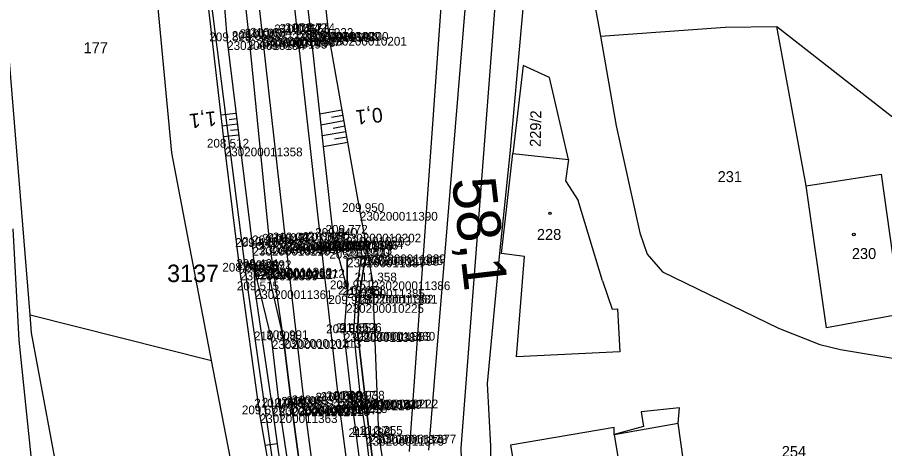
# Model space of a CAD drawing. Extents: x -563148 to -561712, y -1182311 to -1179502.
# Drawn here: x -562705.1 to -562585.8, y -1180311 to -1180251.7 of the extents above; entities that cross this region are included whole.
import ezdxf

# ---------------------------------------------------------------- set-up
doc = ezdxf.new("R2010")
doc.units = 0
for name, color, linetype in [('Vrstva 1', 7, 'Continuous'), ('Vrstva 13', 7, 'Continuous'), ('Vrstva 16', 7, 'Continuous'), ('Vrstva 4', 7, 'Continuous'), ('Vrstva 48', 7, 'Continuous'), ('Vrstva 49', 7, 'Continuous'), ('Vrstva 53', 7, 'Continuous'), ('Vrstva 55', 7, 'Continuous'), ('Vrstva 56', 7, 'Continuous'), ('Vrstva 57', 7, 'Continuous'), ('Vrstva 60', 7, 'Continuous'), ('Vrstva 61', 7, 'Continuous'), ('Vrstva 63', 7, 'Continuous'), ('Vrstva 7', 7, 'Continuous')]:
    doc.layers.add(name, color=color, linetype=linetype)

msp = doc.modelspace()

# ---------------------------------------------------------------- linework, layer by layer
at = {"layer": 'Vrstva 1'}
for points in [[(-562684.6, -1180089.77), (-562682.01, -1180113.42), (-562679.52, -1180136.02), (-562677.96, -1180150.24), (-562677.07, -1180158.3), (-562674.32, -1180183.28), (-562671.87, -1180205.48), (-562669.18, -1180229.92), (-562666.55, -1180253.83), (-562663.38, -1180282.45), (-562660.88, -1180304.41), (-562657.73, -1180328.53), (-562653.09, -1180356.9), (-562648.14, -1180380.43), (-562641.99, -1180404.16), (-562632.84, -1180433.4), (-562624.35, -1180457.45), (-562616.4, -1180478.66), (-562609.26, -1180497.36), (-562601.11, -1180519.01), (-562593.2, -1180541.01)], [(-562689.44, -1180090.3), (-562686.84, -1180113.86), (-562684.3, -1180136.88), (-562682.8, -1180150.56), (-562681.89, -1180158.81), (-562679.16, -1180183.55), (-562676.7, -1180205.89), (-562674.02, -1180230.17), (-562671.32, -1180254.48), (-562668.19, -1180282.59), (-562665.59, -1180304.98), (-562662.34, -1180329.4), (-562657.66, -1180357.66), (-562652.65, -1180381.24), (-562646.28, -1180405.63), (-562637.05, -1180434.8), (-562628.49, -1180458.75), (-562620.52, -1180479.9), (-562613.35, -1180498.59), (-562605.09, -1180520.3), (-562597.15, -1180542.18)]]:
    msp.add_lwpolyline(points, dxfattribs=at)
at = {"layer": 'Vrstva 13'}
for points in [[(-562644.89, -1180383.72), (-562643.64, -1180383.23), (-562643, -1180382.91), (-562642.51, -1180382.83), (-562644.28, -1180378.23), (-562646.24, -1180372.8), (-562648.73, -1180360.23), (-562652.88, -1180336.21), (-562654.27, -1180327.97), (-562656.62, -1180309.12), (-562658.29, -1180294.94), (-562657.98, -1180289.86), (-562657.19, -1180284.56), (-562657.76, -1180284.63), (-562658.5, -1180289.84), (-562658.82, -1180294.98), (-562657.87, -1180304.24), (-562657.07, -1180309.38), (-562654.81, -1180328.03), (-562653.33, -1180336.32), (-562649.29, -1180360.4), (-562646.79, -1180373), (-562644.74, -1180378.4), (-562643, -1180382.91)], [(-562655.44, -1180380.39), (-562655.44, -1180380.86), (-562656.7, -1180380.89), (-562657.79, -1180380.81), (-562658.61, -1180370.38), (-562660.78, -1180357.66), (-562664.59, -1180334.39), (-562664.85, -1180332.76), (-562668.98, -1180305.2), (-562670.05, -1180296.09), (-562672.37, -1180286.46), (-562670.71, -1180286.3), (-562668.45, -1180295.93), (-562667.29, -1180305.3), (-562663.92, -1180330.37), (-562663.15, -1180335.73), (-562659.41, -1180357.99), (-562656.87, -1180370.73), (-562656.21, -1180380.3), (-562655.44, -1180380.39)]]:
    msp.add_lwpolyline(points, dxfattribs=at)
at = {"layer": 'Vrstva 16'}
msp.add_lwpolyline([(-562657.76, -1180284.63), (-562659.7, -1180284.87), (-562659.7, -1180289.08)], dxfattribs=at)
at = {"layer": 'Vrstva 4'}
for points in [[(-562675.28, -1180160.14), (-562672.56, -1180182.79), (-562670.12, -1180205.33), (-562667.57, -1180229.29), (-562664.72, -1180253.74), (-562661.63, -1180281.88), (-562659.7, -1180289.08), (-562659.83, -1180291.12), (-562660.13, -1180295.12), (-562659.09, -1180304.26), (-562655.97, -1180328.16), (-562655.07, -1180334.5), (-562651.3, -1180356.53), (-562648.06, -1180373.04), (-562645.81, -1180378.74), (-562644.11, -1180383.05), (-562645, -1180383.36), (-562644.89, -1180383.72), (-562638.04, -1180407.02), (-562630.41, -1180432), (-562621.94, -1180456.49), (-562617.79, -1180466.85), (-562617.96, -1180467.57)], [(-562627.68, -1180467.38), (-562628.18, -1180466.77), (-562631.27, -1180459.35), (-562639.19, -1180435.74), (-562648.5, -1180405.64), (-562654.42, -1180382.81), (-562656.87, -1180370.73), (-562659.41, -1180357.99), (-562663.15, -1180335.73), (-562663.92, -1180330.37), (-562667.29, -1180305.3), (-562668.45, -1180295.93), (-562670.31, -1180282.9), (-562673.11, -1180254.81), (-562678.42, -1180206.22), (-562683.27, -1180161.19)]]:
    msp.add_lwpolyline(points, dxfattribs=at)
at = {"layer": 'Vrstva 48'}
for p, q in [((-562674.98, -1180264.93), (-562677.04, -1180265.18)), ((-562660.41, -1180264.49), (-562663.48, -1180265.03)), ((-562660.28, -1180265.23), (-562661.84, -1180265.5)), ((-562674.8, -1180266.42), (-562676.87, -1180266.67)), ((-562674.89, -1180265.67), (-562675.92, -1180265.8)), ((-562660.15, -1180265.96), (-562663.32, -1180266.52)), ((-562674.71, -1180267.16), (-562675.75, -1180267.29)), ((-562659.88, -1180267.44), (-562663.15, -1180268.02)), ((-562660.02, -1180266.7), (-562661.62, -1180266.99)), ((-562674.62, -1180267.91), (-562676.7, -1180268.16)), ((-562659.62, -1180268.92), (-562662.99, -1180269.51)), ((-562659.75, -1180268.18), (-562661.41, -1180268.47)), ((-562669.33, -1180310.32), (-562670.95, -1180310.54))]:
    msp.add_line(p, q, dxfattribs=at)
at = {"layer": 'Vrstva 49'}
for p, q in [((-562660.4, -1180281.27), (-562660.05, -1180281.62)), ((-562660.4, -1180281.62), (-562660.05, -1180281.27))]:
    msp.add_line(p, q, dxfattribs=at)
for points in [[(-562670.19, -1180173.32), (-562672.56, -1180182.79), (-562670.12, -1180205.33), (-562667.57, -1180229.29), (-562664.72, -1180253.74), (-562661.63, -1180281.88), (-562659.7, -1180289.08), (-562659.7, -1180284.87), (-562657.76, -1180284.63), (-562657.19, -1180284.56), (-562657.98, -1180289.86), (-562658.29, -1180294.94), (-562656.62, -1180309.12), (-562654.27, -1180327.97), (-562652.88, -1180336.21), (-562648.73, -1180360.23), (-562646.24, -1180372.8), (-562644.28, -1180378.23), (-562642.51, -1180382.83), (-562642.26, -1180382.67)], [(-562670.19, -1180173.32), (-562666.85, -1180204.32), (-562665.02, -1180228.85), (-562662.19, -1180254.41), (-562657.94, -1180278.46), (-562656.85, -1180284.3), (-562656.21, -1180288), (-562655.39, -1180309.06), (-562651.1, -1180335.95), (-562646.99, -1180359.71), (-562648.73, -1180360.23)], [(-562656.73, -1180384.82), (-562658.28, -1180387.39), (-562659.09, -1180377.63), (-562662.6, -1180359.66), (-562666.24, -1180337.23), (-562668.61, -1180323.67), (-562671.72, -1180306.26), (-562674.41, -1180286.66), (-562676.53, -1180269.62), (-562679.04, -1180247.81), (-562681.41, -1180224.02), (-562678.56, -1180223.6)], [(-562678.12, -1180223.53), (-562678.11, -1180230.79), (-562676.2, -1180255.01), (-562672.73, -1180283.26), (-562672.48, -1180286.15), (-562672.4, -1180289.22), (-562670.02, -1180305.33), (-562667.54, -1180323.34), (-562664.87, -1180336.93), (-562661.11, -1180359.14), (-562658.61, -1180370.38), (-562657.79, -1180380.81), (-562657.06, -1180381.08), (-562656.73, -1180384.82)]]:
    msp.add_lwpolyline(points, dxfattribs=at)
at = {"layer": 'Vrstva 53'}
for p, q in [((-562680.72, -1180231.5), (-562673.43, -1180288.54)), ((-562651.13, -1180311.38), (-562645.64, -1180234.81)), ((-562673.43, -1180288.54), (-562665.89, -1180341.12))]:
    msp.add_line(p, q, dxfattribs=at)
at = {"layer": 'Vrstva 55'}
for p, q in [((-562683.82, -1180270.34), (-562688.08, -1180225.06)), ((-562635.33, -1180248.42), (-562637.31, -1180270.41)), ((-562625.64, -1180250.04), (-562624.86, -1180254.3)), ((-562624.86, -1180254.3), (-562607.68, -1180253.08)), ((-562607.68, -1180253.08), (-562600.58, -1180252.99)), ((-562600.58, -1180252.99), (-562583.38, -1180266.4)), ((-562596.57, -1180274.86), (-562600.58, -1180252.99)), ((-562703.31, -1180292.59), (-562706.44, -1180253.81)), ((-562624.86, -1180254.3), (-562622.7, -1180266.63)), ((-562635.46, -1180258.35), (-562636.91, -1180270.45)), ((-562631.87, -1180259.99), (-562635.46, -1180258.35)), ((-562629.23, -1180271.24), (-562631.87, -1180259.99)), ((-562622.7, -1180266.63), (-562619.45, -1180281.32)), ((-562678.33, -1180298.85), (-562683.82, -1180270.34)), ((-562637.31, -1180270.41), (-562638.74, -1180284.13)), ((-562638.44, -1180284.17), (-562636.91, -1180270.45)), ((-562636.91, -1180270.45), (-562629.23, -1180271.24)), ((-562629.23, -1180271.24), (-562629.66, -1180274.2)), ((-562629.66, -1180274.2), (-562627.9, -1180276.88)), ((-562593.74, -1180294.4), (-562596.57, -1180274.86)), ((-562624.56, -1180287.94), (-562627.9, -1180276.88)), ((-562705.68, -1180280.79), (-562704.85, -1180296.1)), ((-562619.45, -1180281.32), (-562618.41, -1180284.25)), ((-562638.74, -1180284.13), (-562640.43, -1180302.04)), ((-562635.28, -1180284.59), (-562638.44, -1180284.17)), ((-562618.41, -1180284.25), (-562616.33, -1180286.67)), ((-562636.39, -1180298.38), (-562635.28, -1180284.59)), ((-562616.33, -1180286.67), (-562600.35, -1180294.42)), ((-562624.56, -1180287.94), (-562623.26, -1180291.81)), ((-562703.31, -1180292.59), (-562678.33, -1180298.85)), ((-562703.11, -1180295.09), (-562703.31, -1180292.59)), ((-562623.26, -1180291.81), (-562622.52, -1180291.77)), ((-562622.52, -1180291.77), (-562622.19, -1180297.7)), ((-562583.53, -1180292.49), (-562593.74, -1180294.4)), ((-562698.1, -1180321.82), (-562703.11, -1180295.09)), ((-562600.35, -1180294.42), (-562594.68, -1180296.67)), ((-562704.85, -1180296.1), (-562702.11, -1180322.71)), ((-562594.68, -1180296.67), (-562591.85, -1180297.37)), ((-562591.85, -1180297.37), (-562582.6, -1180298.87)), ((-562674.38, -1180319.37), (-562678.33, -1180298.85)), ((-562622.19, -1180297.7), (-562636.39, -1180298.38)), ((-562640.43, -1180302.04), (-562639.97, -1180310.63)), ((-562614, -1180305.39), (-562619.24, -1180305.91)), ((-562619.24, -1180305.91), (-562618.95, -1180307.96)), ((-562614.16, -1180307.47), (-562614, -1180305.39)), ((-562622.98, -1180308.09), (-562637.21, -1180310.5)), ((-562618.95, -1180307.96), (-562622.98, -1180309.03)), ((-562622.98, -1180309.03), (-562622.98, -1180308.09)), ((-562613.41, -1180312.68), (-562614.16, -1180307.47)), ((-562622.98, -1180309.03), (-562622.09, -1180314.42)), ((-562639.97, -1180310.63), (-562639.63, -1180355.78)), ((-562637.21, -1180310.5), (-562636.07, -1180317.66))]:
    msp.add_line(p, q, dxfattribs=at)
at = {"layer": 'Vrstva 56'}
for p, q in [((-562644.01, -1180310.91), (-562638.1, -1180234.39)), ((-562642.18, -1180234.62), (-562648.49, -1180311.21)), ((-562596.57, -1180274.86), (-562586.23, -1180273.26)), ((-562586.23, -1180273.26), (-562583.53, -1180292.49)), ((-562622.98, -1180309.03), (-562614.16, -1180307.47)), ((-562643.15, -1180331.96), (-562644.01, -1180310.91))]:
    msp.add_line(p, q, dxfattribs=at)
at = {"layer": 'Vrstva 57'}
for centre in [(-562631.79, -1180278.65), (-562590, -1180281.57)]:
    msp.add_circle(centre, 0.175, dxfattribs=at)
at = {"layer": 'Vrstva 60'}
for p, q in [((-562672.03, -1180254.57), (-562672.03, -1180254.57)), ((-562671.32, -1180254.48), (-562671.32, -1180254.48)), ((-562670.6, -1180254.38), (-562670.6, -1180254.38)), ((-562667.26, -1180253.92), (-562667.26, -1180253.92)), ((-562666.55, -1180253.83), (-562666.55, -1180253.83)), ((-562665.83, -1180253.75), (-562665.83, -1180253.75)), ((-562664.72, -1180253.74), (-562664.72, -1180253.74)), ((-562662.19, -1180254.41), (-562662.19, -1180254.41)), ((-562676.2, -1180255.01), (-562676.2, -1180255.01)), ((-562673.11, -1180254.81), (-562673.11, -1180254.81)), ((-562676.53, -1180269.62), (-562676.53, -1180269.62)), ((-562657.94, -1180278.46), (-562657.94, -1180278.46)), ((-562661.63, -1180281.88), (-562661.63, -1180281.88)), ((-562660.22, -1180281.45), (-562660.22, -1180281.45)), ((-562672.73, -1180283.26), (-562672.73, -1180283.26)), ((-562671.69, -1180283.1), (-562671.69, -1180283.1)), ((-562670.31, -1180282.9), (-562670.31, -1180282.9)), ((-562668.91, -1180282.68), (-562668.91, -1180282.68)), ((-562668.19, -1180282.59), (-562668.19, -1180282.59)), ((-562667.48, -1180282.5), (-562667.48, -1180282.5)), ((-562664.09, -1180282.54), (-562664.09, -1180282.54)), ((-562663.38, -1180282.45), (-562663.38, -1180282.45)), ((-562662.67, -1180282.37), (-562662.67, -1180282.37)), ((-562657.19, -1180284.56), (-562657.19, -1180284.56)), ((-562656.85, -1180284.3), (-562656.85, -1180284.3)), ((-562659.7, -1180284.87), (-562659.7, -1180284.87)), ((-562657.76, -1180284.63), (-562657.76, -1180284.63)), ((-562674.41, -1180286.66), (-562674.41, -1180286.66)), ((-562672.48, -1180286.15), (-562672.48, -1180286.15)), ((-562672.37, -1180286.46), (-562672.37, -1180286.46)), ((-562671.66, -1180286.49), (-562671.66, -1180286.49)), ((-562670.71, -1180286.3), (-562670.71, -1180286.3)), ((-562656.21, -1180288), (-562656.21, -1180288)), ((-562672.4, -1180289.22), (-562672.4, -1180289.22)), ((-562659.7, -1180289.08), (-562659.7, -1180289.08)), ((-562658.5, -1180289.84), (-562658.5, -1180289.84)), ((-562657.98, -1180289.86), (-562657.98, -1180289.86)), ((-562659.83, -1180291.12), (-562659.83, -1180291.12)), ((-562660.13, -1180295.12), (-562660.13, -1180295.12)), ((-562658.82, -1180294.98), (-562658.82, -1180294.98)), ((-562658.29, -1180294.94), (-562658.29, -1180294.94)), ((-562670.05, -1180296.09), (-562670.05, -1180296.09)), ((-562668.45, -1180295.93), (-562668.45, -1180295.93)), ((-562661.59, -1180304.5), (-562661.59, -1180304.5)), ((-562660.88, -1180304.41), (-562660.88, -1180304.41)), ((-562660.16, -1180304.32), (-562660.16, -1180304.32)), ((-562659.09, -1180304.26), (-562659.09, -1180304.26)), ((-562657.87, -1180304.24), (-562657.87, -1180304.24)), ((-562670.02, -1180305.33), (-562670.02, -1180305.33)), ((-562668.98, -1180305.2), (-562668.98, -1180305.2)), ((-562667.29, -1180305.3), (-562667.29, -1180305.3)), ((-562666.3, -1180305.08), (-562666.3, -1180305.08)), ((-562665.59, -1180304.98), (-562665.59, -1180304.98)), ((-562664.87, -1180304.88), (-562664.87, -1180304.88)), ((-562671.72, -1180306.26), (-562671.72, -1180306.26)), ((-562657.07, -1180309.38), (-562657.07, -1180309.38)), ((-562656.62, -1180309.12), (-562656.62, -1180309.12)), ((-562655.39, -1180309.06), (-562655.39, -1180309.06))]:
    msp.add_line(p, q, dxfattribs=at)
at = {"layer": 'Vrstva 63'}
msp.add_line((-562671.7, -1180286.49), (-562671.6, -1180286.49), dxfattribs=at)
msp.add_circle((-562671.66, -1180286.49), 0.756, dxfattribs=at)
at = {"layer": 'Vrstva 7'}
msp.add_line((-562671.7, -1180283.06), (-562671.69, -1180283.15), dxfattribs=at)
for centre, radius in [((-562668.18, -1180282.72), 0.75), ((-562671.69, -1180283.1), 0.5)]:
    msp.add_circle(centre, radius, dxfattribs=at)

# ---------------------------------------------------------------- texts
at = {"layer": 'Vrstva 48'}
for s, rotation, p in [('0,1', 186.2801, (-562654.92, -1180264.1)), ('1,1', 186.5641, (-562677.79, -1180264.6))]:
    msp.add_text(s, height=2, rotation=rotation, dxfattribs=at).set_placement(p)
at = {"layer": 'Vrstva 57'}
for s, p in [('177', (-562695.94, -1180256.65)), ('231', (-562608.73, -1180274.36)), ('228', (-562633.59, -1180282.3)), ('230', (-562590.27, -1180284.93)), ('254', (-562599.91, -1180312.12))]:
    msp.add_text(s, height=1.5, dxfattribs=at).set_placement(p)
msp.add_text('229/2', height=1.5, rotation=89.0105, dxfattribs=at).set_placement((-562633.07, -1180269.54))
at = {"layer": 'Vrstva 60'}
for s, p in [('230200010196', (-562672.03, -1180255.77)), ('230200011547', (-562671.32, -1180255.68)), ('230200010197', (-562670.6, -1180255.58)), ('230200010198', (-562667.26, -1180255.11)), ('230200011548', (-562666.55, -1180255.03)), ('230200010199', (-562665.83, -1180254.95)), ('230200010200', (-562664.72, -1180254.94)), ('230200010201', (-562662.19, -1180255.61)), ('230200010194', (-562676.2, -1180256.21)), ('230200010195', (-562673.11, -1180256.01)), ('230200011358', (-562676.53, -1180270.82)), ('230200011390', (-562657.94, -1180279.66)), ('230200010203', (-562661.63, -1180283.08)), ('230200010202', (-562660.22, -1180282.65)), ('230200010210', (-562672.73, -1180284.46)), ('230200010209', (-562671.69, -1180284.3)), ('230200010208', (-562670.31, -1180284.1)), ('230200010207', (-562668.91, -1180283.88)), ('230200011545', (-562668.19, -1180283.79)), ('230200010206', (-562667.48, -1180283.7)), ('230200010205', (-562664.09, -1180283.74)), ('230200011546', (-562663.38, -1180283.65)), ('230200010204', (-562662.67, -1180283.57)), ('230200011395', (-562657.19, -1180285.76)), ('230200011389', (-562656.85, -1180285.5)), ('230200011387', (-562659.7, -1180286.07)), ('230200011388', (-562657.76, -1180285.83)), ('230200011359', (-562674.41, -1180287.86)), ('230200011360', (-562672.48, -1180287.34)), ('230200010211', (-562672.37, -1180287.66)), ('230200003137', (-562671.66, -1180287.69)), ('230200010212', (-562670.71, -1180287.51)), ('230200011386', (-562656.21, -1180289.2)), ('230200011361', (-562672.4, -1180290.42)), ('230200011385', (-562659.7, -1180290.28)), ('230200011382', (-562658.5, -1180291.04)), ('230200011381', (-562657.98, -1180291.06)), ('230200010225', (-562659.83, -1180292.32)), ('230200011384', (-562660.13, -1180296.32)), ('230200011383', (-562658.82, -1180296.18)), ('230200011380', (-562658.29, -1180296.14)), ('230200010214', (-562670.05, -1180297.29)), ('230200010213', (-562668.45, -1180297.13)), ('230200010219', (-562661.59, -1180305.7)), ('230200011544', (-562660.88, -1180305.61)), ('230200010220', (-562660.16, -1180305.52)), ('230200010221', (-562659.09, -1180305.46)), ('230200010222', (-562657.87, -1180305.44)), ('230200011362', (-562670.02, -1180306.53)), ('230200010215', (-562668.98, -1180306.4)), ('230200010216', (-562667.29, -1180306.5)), ('230200010217', (-562666.3, -1180306.28)), ('230200011543', (-562665.59, -1180306.18)), ('230200010218', (-562664.87, -1180306.07)), ('230200011363', (-562671.72, -1180307.46)), ('230200011379', (-562657.07, -1180310.58)), ('230200011378', (-562656.62, -1180310.32)), ('230200011377', (-562655.39, -1180310.26))]:
    msp.add_text(s, height=1.2, dxfattribs=at).set_placement(p)
at = {"layer": 'Vrstva 61'}
for s, p in [('210.060', (-562674.48, -1180254.57)), ('210.054', (-562673.77, -1180254.48)), ('210.054', (-562673.05, -1180254.38)), ('210.045', (-562669.72, -1180253.92)), ('210.042', (-562668.99, -1180253.83)), ('210.042', (-562668.28, -1180253.75)), ('209.774', (-562667.17, -1180253.74)), ('209.932', (-562664.64, -1180254.41)), ('209.828', (-562678.65, -1180255.01)), ('209.854', (-562675.56, -1180254.81)), ('208.512', (-562678.98, -1180269.62)), ('209.950', (-562660.39, -1180278.46)), ('209.840', (-562664.08, -1180281.88)), ('209.772', (-562662.67, -1180281.45)), ('209.441', (-562675.09, -1180283.26)), ('210.264', (-562674.14, -1180283.1)), ('209.848', (-562672.76, -1180282.9)), ('210.049', (-562671.36, -1180282.68)), ('210.043', (-562670.65, -1180282.59)), ('210.043', (-562669.93, -1180282.5)), ('210.061', (-562666.45, -1180282.54)), ('210.050', (-562665.83, -1180282.45)), ('210.050', (-562665.12, -1180282.37)), ('210.200', (-562659.64, -1180284.56)), ('210.923', (-562659.31, -1180284.3)), ('209.910', (-562662.15, -1180284.87)), ('209.966', (-562660.21, -1180284.63)), ('208.819', (-562676.86, -1180286.66)), ('209.424', (-562674.94, -1180286.15)), ('209.890', (-562674.82, -1180286.46)), ('209.937', (-562674.11, -1180286.49)), ('209.892', (-562673.16, -1180286.3)), ('211.358', (-562658.66, -1180288)), ('209.515', (-562674.86, -1180289.22)), ('209.951', (-562662.06, -1180289.08)), ('210.443', (-562660.95, -1180289.84)), ('210.621', (-562660.34, -1180289.86)), ('209.918', (-562662.28, -1180291.12)), ('209.892', (-562662.58, -1180295.12)), ('210.554', (-562661.27, -1180294.98)), ('210.526', (-562660.74, -1180294.94)), ('210.008', (-562672.51, -1180296.09)), ('209.991', (-562670.81, -1180295.93)), ('210.116', (-562664.04, -1180304.5)), ('210.096', (-562663.33, -1180304.41)), ('210.096', (-562662.61, -1180304.32)), ('210.017', (-562661.54, -1180304.26)), ('209.938', (-562660.33, -1180304.24)), ('210.197', (-562672.47, -1180305.33)), ('210.018', (-562671.43, -1180305.2)), ('210.039', (-562669.74, -1180305.3)), ('210.088', (-562668.76, -1180305.08)), ('210.063', (-562668.04, -1180304.98)), ('210.063', (-562667.32, -1180304.88)), ('209.677', (-562674.17, -1180306.26)), ('211.188', (-562659.52, -1180309.38)), ('211.371', (-562658.98, -1180309.12)), ('212.255', (-562657.85, -1180309.06))]:
    msp.add_text(s, height=1.2, dxfattribs=at).set_placement(p)
at = {"layer": 'Vrstva 63'}
msp.add_text('3137', height=2.4, dxfattribs=at).set_placement((-562684.46, -1180288.1))
at = {"layer": 'Vrstva 7'}
msp.add_text('58,1', height=6, rotation=276.6409, dxfattribs=at).set_placement((-562645.31, -1180273.99))

doc.saveas('drawing.dxf')
